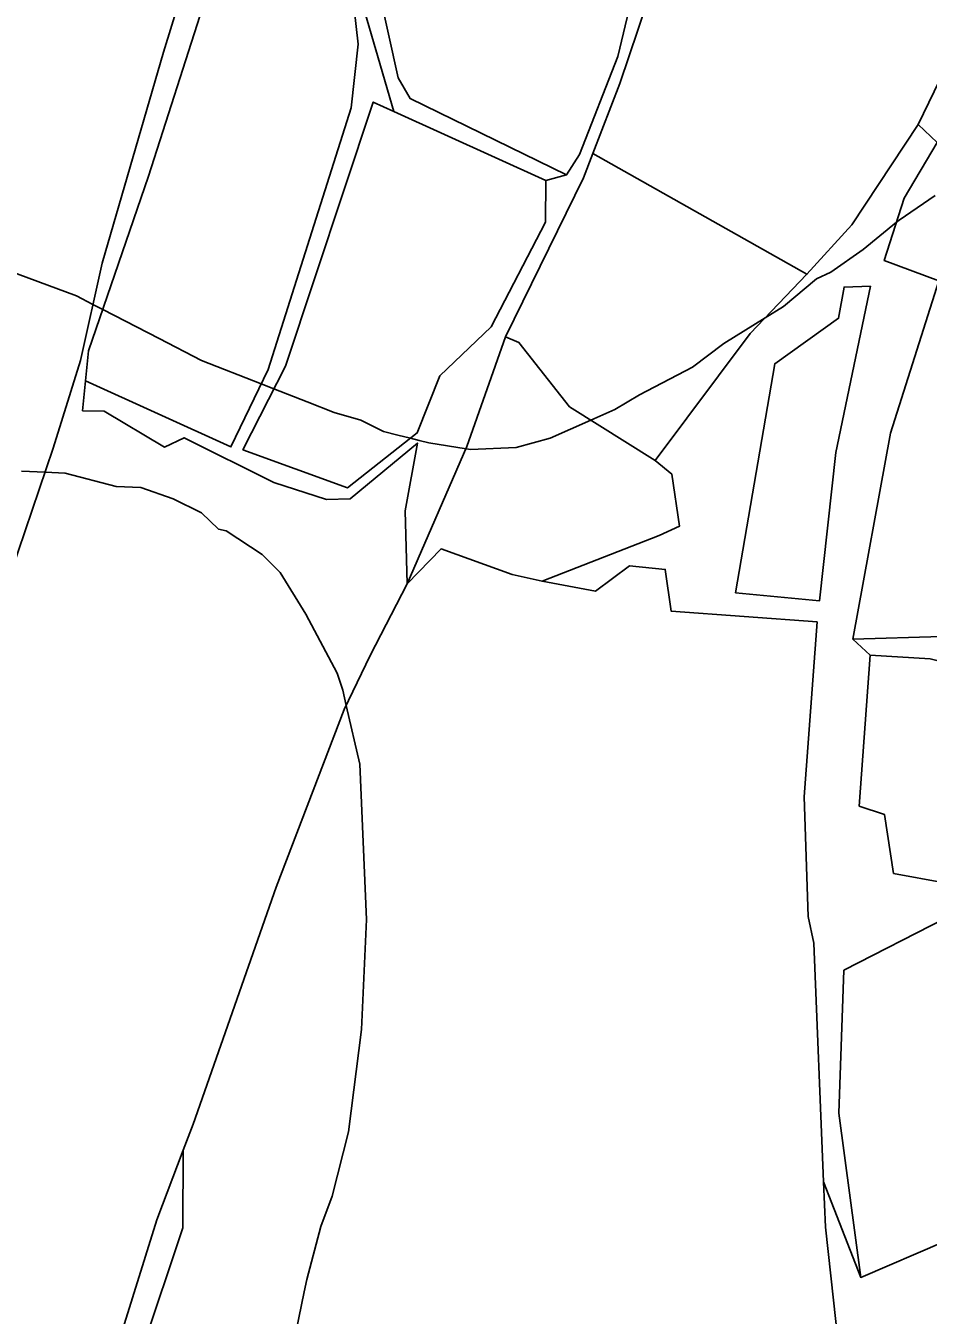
# Model space of a CAD drawing. Extents: x -477304 to -465429, y -1159113 to -1149210.
# Drawn here: x -470669.1 to -470466.8, y -1155384.7 to -1155095.5 of the extents above; entities that cross this region are included whole.
import ezdxf

# ---------------------------------------------------------------- set-up
doc = ezdxf.new("R2010")
doc.units = 0
for name, color, linetype in [('BPEJ_s', 7, 'Continuous'), ('ostatni_s', 7, 'Continuous'), ('PUPFL_s', 7, 'Continuous'), ('trav_porost_s', 7, 'Continuous')]:
    doc.layers.add(name, color=color, linetype=linetype)

msp = doc.modelspace()

# ---------------------------------------------------------------- linework, layer by layer
at = {"layer": 'BPEJ_s'}
for points in [[(-470465.27, -1155133.59), (-470473.34, -1155139.11), (-470473.88, -1155139.55), (-470481.42, -1155145.7), (-470488.64, -1155150.8), (-470491.83, -1155152.29), (-470499.26, -1155158.45), (-470503.37, -1155160.99), (-470512.65, -1155166.74), (-470519.66, -1155172.05), (-470531.51, -1155178.3), (-470537.08, -1155181.61), (-470542.41, -1155183.96), (-470551.53, -1155187.98), (-470559.18, -1155190.11), (-470569.38, -1155190.53), (-470570.28, -1155190.39), (-470570.41, -1155190.37), (-470578.73, -1155189.05), (-470580.94, -1155188.49), (-470582.9, -1155188), (-470585.73, -1155187.3), (-470588.93, -1155186.5), (-470594.03, -1155183.95), (-470599.98, -1155182.25), (-470606.04, -1155179.87), (-470613.5, -1155176.93), (-470616.31, -1155175.83), (-470629.73, -1155170.56), (-470639.18, -1155165.69), (-470651.85, -1155159.16), (-470654.07, -1155158.02), (-470657.77, -1155156.11), (-470685.82, -1155145.7)], [(-470685.82, -1155145.7), (-470657.77, -1155156.11), (-470654.07, -1155158.02), (-470651.85, -1155159.16), (-470639.18, -1155165.69), (-470629.73, -1155170.56), (-470616.31, -1155175.83), (-470613.5, -1155176.93), (-470606.04, -1155179.87), (-470599.98, -1155182.25), (-470594.03, -1155183.95), (-470588.93, -1155186.5), (-470585.73, -1155187.3), (-470582.9, -1155188), (-470580.94, -1155188.49), (-470578.73, -1155189.05), (-470570.41, -1155190.37), (-470570.28, -1155190.39), (-470569.38, -1155190.53), (-470559.18, -1155190.11), (-470551.53, -1155187.98), (-470542.41, -1155183.96), (-470537.08, -1155181.61), (-470531.51, -1155178.3), (-470519.66, -1155172.05), (-470512.65, -1155166.74), (-470503.37, -1155160.99), (-470499.26, -1155158.45), (-470491.83, -1155152.29), (-470488.64, -1155150.8), (-470481.42, -1155145.7), (-470473.88, -1155139.55), (-470473.34, -1155139.11), (-470465.27, -1155133.59)], [(-470670.1, -1155195.42), (-470664.78, -1155195.65), (-470660.32, -1155195.84), (-470648.85, -1155198.82), (-470643.32, -1155199.03), (-470636.1, -1155201.58), (-470629.73, -1155204.77), (-470625.9, -1155208.38), (-470624.2, -1155208.81), (-470616.13, -1155214.12), (-470612.09, -1155218.16), (-470606.35, -1155227.5), (-470599.34, -1155240.68), (-470598.07, -1155244.5), (-470597.28, -1155247.93), (-470594.24, -1155261.08), (-470592.75, -1155295.92), (-470593.82, -1155320.57), (-470596.79, -1155343.52), (-470600.4, -1155357.97), (-470602.95, -1155364.77), (-470606.14, -1155376.66), (-470606.7, -1155379.41), (-470609.11, -1155391.11)], [(-470609.11, -1155391.11), (-470606.7, -1155379.41), (-470606.14, -1155376.66), (-470602.95, -1155364.77), (-470600.4, -1155357.97), (-470596.79, -1155343.52), (-470593.82, -1155320.57), (-470592.75, -1155295.92), (-470594.24, -1155261.08), (-470597.28, -1155247.93), (-470598.07, -1155244.5), (-470599.34, -1155240.68), (-470606.35, -1155227.5), (-470612.09, -1155218.16), (-470616.13, -1155214.12), (-470624.2, -1155208.81), (-470625.9, -1155208.38), (-470629.73, -1155204.77), (-470636.1, -1155201.58), (-470643.32, -1155199.03), (-470648.85, -1155198.82), (-470660.32, -1155195.84), (-470664.78, -1155195.65), (-470670.1, -1155195.42)]]:
    msp.add_lwpolyline(points, dxfattribs=at)
at = {"layer": 'ostatni_s'}
msp.add_lwpolyline([(-470552.56, -1155130.19), (-470586.59, -1155114.73), (-470594.65, -1155087.04), (-470597.02, -1155077.48), (-470603.32, -1155065.16), (-470603.27, -1155061.16), (-470600, -1155057.81), (-470600.54, -1155063.62), (-470591.99, -1155078.43), (-470585.65, -1155107.19), (-470582.97, -1155111.85), (-470547.88, -1155128.95)], close=True, dxfattribs=at)
at = {"layer": 'PUPFL_s'}
for points in [[(-470464.8, -1155121.73), (-470469.07, -1155117.67), (-470460.77, -1155100.52)], [(-470647.76, -1155388.89), (-470639.75, -1155363.28), (-470633.83, -1155347.67), (-470633.93, -1155365.11), (-470642.96, -1155392.15)]]:
    msp.add_lwpolyline(points, dxfattribs=at)
msp.add_lwpolyline([(-470576.01, -1155212.8), (-470583.65, -1155220.68), (-470570.2, -1155189.9), (-470561.58, -1155165.26), (-470558.55, -1155166.54), (-470547.2, -1155180.95), (-470528.01, -1155193), (-470524.3, -1155196.06), (-470522.57, -1155207.76), (-470527.13, -1155209.81), (-470553.36, -1155220.1), (-470560.09, -1155218.59)], close=True, dxfattribs=at)
at = {"layer": 'trav_porost_s'}
for points in [[(-470586.37, -1155050), (-470579.34, -1155038.23), (-470564.99, -1155000.4), (-470570.46, -1154970.48), (-470563.19, -1154961.01), (-470555.71, -1154963.47), (-470551.75, -1154970.89), (-470553.52, -1154975.58), (-470542.77, -1154983.12), (-470538.37, -1154992.52), (-470511.14, -1155003.89), (-470522.88, -1155060.42), (-470528.36, -1155078.84), (-470532.68, -1155086.75), (-470536.35, -1155102.45), (-470545, -1155124.37), (-470547.88, -1155128.95), (-470582.97, -1155111.85), (-470585.65, -1155107.19), (-470591.99, -1155078.43), (-470600.54, -1155063.62), (-470589.6, -1155061.09)], [(-470469.07, -1155117.67), (-470483.92, -1155140.14), (-470494, -1155151.26), (-470541.99, -1155124.18), (-470535.97, -1155108.49), (-470527.81, -1155084.23), (-470510.94, -1155025.05), (-470456.76, -1155052.76), (-470460.18, -1155057.24), (-470461.86, -1155069.86), (-470459.68, -1155090.76), (-470460.77, -1155100.52)], [(-470629.43, -1155091.26), (-470625.63, -1155067.28), (-470610.2, -1155087.11), (-470596.02, -1155087.01), (-470594.57, -1155099.66), (-470596.14, -1155113.96), (-470614.75, -1155172.59), (-470623.11, -1155189.98), (-470655.71, -1155175.16), (-470655.04, -1155168.42), (-470641.57, -1155129.26)], [(-470552.56, -1155130.19), (-470552.6, -1155139.55), (-470564.75, -1155163.03), (-470576.29, -1155174.04), (-470581.39, -1155186.81), (-470597, -1155199.13), (-470620.44, -1155190.6), (-470610.92, -1155171.85), (-470591.2, -1155112.64), (-470586.59, -1155114.73)], [(-470421.83, -1155153.39), (-470408.31, -1155152.57), (-470422.02, -1155216.45), (-470425.23, -1155242.69), (-470449.01, -1155237.15), (-470449.01, -1155234.44), (-470463.73, -1155232.49), (-470483.67, -1155233.06), (-470475.27, -1155186.87), (-470464.45, -1155152.7), (-470476.65, -1155148.2), (-470472.16, -1155134.19), (-470464.8, -1155121.73), (-470453.91, -1155128.03), (-470453.54, -1155131.61), (-470445.3, -1155133.82), (-470437.24, -1155147.28)], [(-470547.2, -1155180.95), (-470558.55, -1155166.54), (-470561.58, -1155165.26), (-470544.1, -1155129.66), (-470541.99, -1155124.18), (-470494, -1155151.26), (-470506.75, -1155164.5), (-470528.01, -1155193)], [(-470491.15, -1155224.47), (-470509.99, -1155222.68), (-470501.19, -1155171.32), (-470486.91, -1155161.1), (-470485.68, -1155154.11), (-470479.77, -1155153.95), (-470487.5, -1155191.18)], [(-470479.77, -1155153.95), (-470485.68, -1155154.11), (-470486.91, -1155161.1), (-470501.19, -1155171.32), (-470509.99, -1155222.68), (-470491.15, -1155224.47), (-470487.5, -1155191.18)], [(-470476.62, -1155272.39), (-470482.28, -1155270.51), (-470479.83, -1155236.68), (-470466.37, -1155237.5), (-470439.13, -1155244.1), (-470440.01, -1155257.32), (-470432.02, -1155261.22), (-470435.36, -1155300.62), (-470449.7, -1155299.3), (-470450.48, -1155281.77), (-470456.46, -1155281.08), (-470463.16, -1155287.69), (-470474.58, -1155285.61)], [(-470455.99, -1155301.37), (-470457.5, -1155322.83), (-470456.62, -1155354.74), (-470463.16, -1155368.15), (-470481.91, -1155376.2), (-470486.81, -1155339.35), (-470485.74, -1155307.32), (-470462.91, -1155295.62)]]:
    msp.add_lwpolyline(points, close=True, dxfattribs=at)
for points in [[(-470669.8, -1155029.84), (-470649.43, -1155038.44), (-470625.43, -1155048.83), (-470630.39, -1155070.28), (-470631.63, -1155076.2), (-470633.23, -1155085.16), (-470638.22, -1155101.46), (-470652.01, -1155148.74), (-470656.85, -1155170.57), (-470662.95, -1155190.27), (-470677.15, -1155231.97)], [(-470527.81, -1155084.23), (-470535.97, -1155108.49), (-470541.99, -1155124.18), (-470544.1, -1155129.66), (-470561.58, -1155165.26), (-470570.2, -1155189.9), (-470583.65, -1155220.68), (-470584.08, -1155204.31), (-470581.31, -1155189.12), (-470596.4, -1155201.6), (-470601.7, -1155201.72), (-470613.49, -1155197.98), (-470633.62, -1155187.91), (-470638.02, -1155190.05), (-470651.57, -1155181.95), (-470656.38, -1155181.87), (-470655.71, -1155175.16), (-470623.11, -1155189.98), (-470614.75, -1155172.59), (-470596.14, -1155113.96), (-470594.57, -1155099.66), (-470596.02, -1155087.01)], [(-470677.15, -1155231.97), (-470662.95, -1155190.27), (-470656.85, -1155170.57), (-470652.01, -1155148.74), (-470638.22, -1155101.46), (-470633.23, -1155085.16)], [(-470594.65, -1155087.04), (-470586.59, -1155114.73), (-470591.2, -1155112.64), (-470610.92, -1155171.85), (-470620.44, -1155190.6), (-470597, -1155199.13), (-470581.39, -1155186.81), (-470576.29, -1155174.04), (-470564.75, -1155163.03), (-470552.6, -1155139.55), (-470552.56, -1155130.19), (-470547.88, -1155128.95), (-470545, -1155124.37), (-470536.35, -1155102.45), (-470532.68, -1155086.75)], [(-470629.43, -1155091.26), (-470641.57, -1155129.26), (-470655.04, -1155168.42), (-470655.71, -1155175.16), (-470656.38, -1155181.87), (-470651.57, -1155181.95), (-470638.02, -1155190.05), (-470633.62, -1155187.91), (-470613.49, -1155197.98), (-470601.7, -1155201.72), (-470596.4, -1155201.6), (-470581.31, -1155189.12), (-470584.08, -1155204.31), (-470583.65, -1155220.68), (-470591.92, -1155236.73), (-470597.72, -1155248.85), (-470612.95, -1155288.71), (-470631.61, -1155341.83), (-470633.83, -1155347.67), (-470639.75, -1155363.28), (-470647.76, -1155388.89)], [(-470462.91, -1155295.62), (-470485.74, -1155307.32), (-470486.81, -1155339.35), (-470481.91, -1155376.2), (-470490.27, -1155354.74), (-470492.47, -1155301.25), (-470493.73, -1155295.24), (-470494.61, -1155268.43), (-470491.72, -1155229.22), (-470524.43, -1155226.77), (-470525.75, -1155217.45), (-470533.74, -1155216.63), (-470541.41, -1155222.3), (-470553.36, -1155220.1), (-470527.13, -1155209.81), (-470522.57, -1155207.76), (-470524.3, -1155196.06), (-470528.01, -1155193), (-470506.75, -1155164.5), (-470494, -1155151.26), (-470483.92, -1155140.14), (-470469.07, -1155117.67), (-470464.8, -1155121.73), (-470472.16, -1155134.19), (-470476.65, -1155148.2), (-470464.45, -1155152.7), (-470475.27, -1155186.87), (-470483.67, -1155233.06), (-470479.83, -1155236.68), (-470482.28, -1155270.51), (-470476.62, -1155272.39), (-470474.58, -1155285.61), (-470463.16, -1155287.69)], [(-470642.96, -1155392.15), (-470633.93, -1155365.11), (-470633.83, -1155347.67), (-470631.61, -1155341.83), (-470612.95, -1155288.71), (-470597.72, -1155248.85), (-470591.92, -1155236.73), (-470583.65, -1155220.68), (-470576.01, -1155212.8), (-470560.09, -1155218.59), (-470553.36, -1155220.1), (-470541.41, -1155222.3), (-470533.74, -1155216.63), (-470525.75, -1155217.45), (-470524.43, -1155226.77), (-470491.72, -1155229.22), (-470494.61, -1155268.43), (-470493.73, -1155295.24), (-470492.47, -1155301.25), (-470490.27, -1155354.74), (-470489.83, -1155364.94), (-470486.31, -1155397.03)], [(-470466.37, -1155237.5), (-470479.83, -1155236.68), (-470483.67, -1155233.06), (-470463.73, -1155232.49)], [(-470486.31, -1155397.03), (-470489.83, -1155364.94), (-470490.27, -1155354.74), (-470481.91, -1155376.2), (-470463.16, -1155368.15)]]:
    msp.add_lwpolyline(points, dxfattribs=at)

doc.saveas('drawing.dxf')
